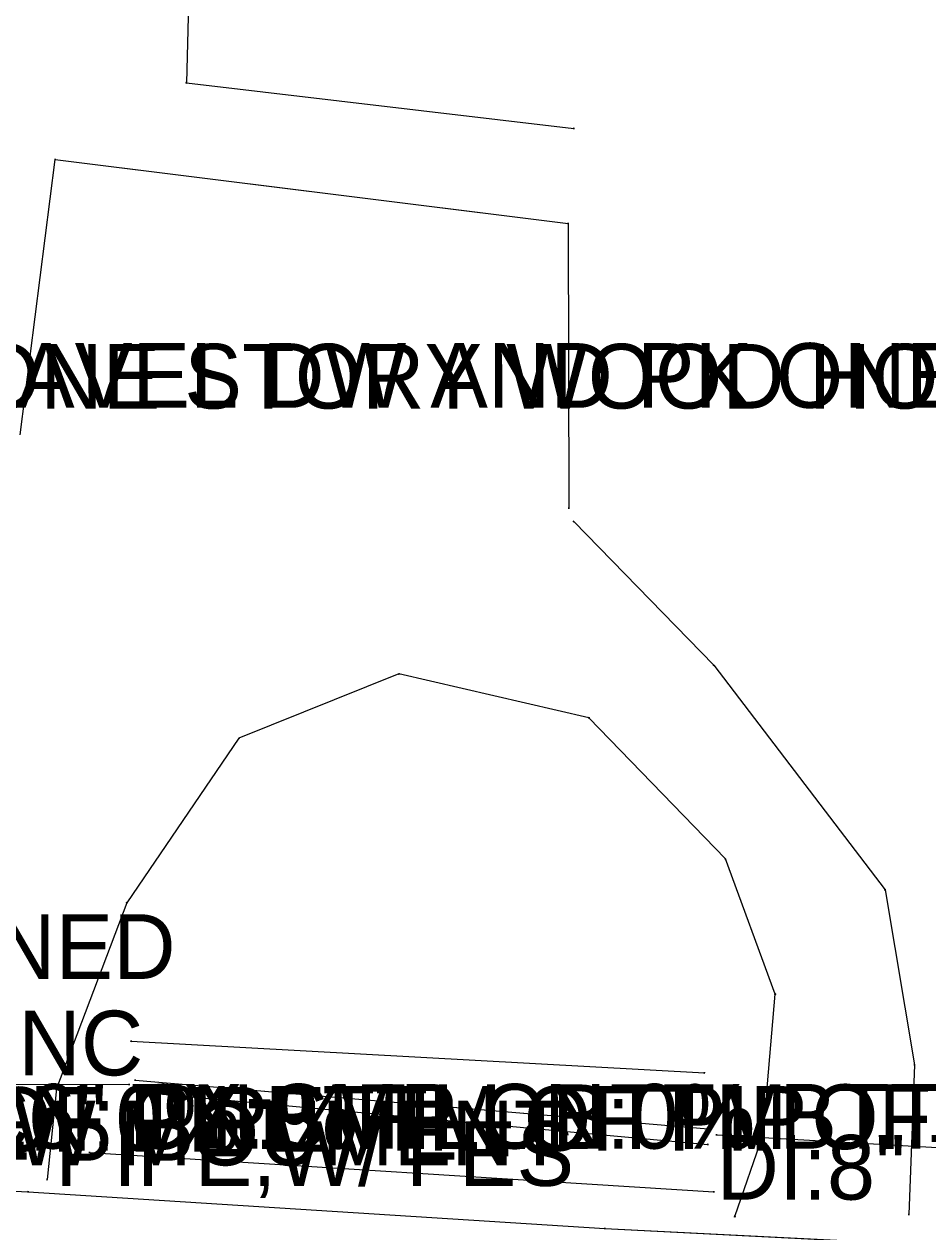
# Model space of a CAD drawing. Extents: x -99999 to 591807, y -99999 to 347168.
# Drawn here: x 591333.7 to 591403.5, y 320901.3 to 320994.6 of the extents above; entities that cross this region are included whole.
import ezdxf

# ---------------------------------------------------------------- set-up
doc = ezdxf.new("R2010")
doc.units = 0
for name, color, linetype in [('S_BREAKLINE', 7, 'Continuous'), ('S_BUILDING_ANNOT', 7, 'Continuous'), ('S_DITCHLINE', 7, 'Continuous'), ('S_DRG_PT_SYM', 7, 'Continuous'), ('S_DRIVEWAY', 7, 'Continuous'), ('S_EDGE_PAVEMENT', 7, 'Continuous'), ('S_GAS_UTILITIES_ANNOT', 7, 'Continuous'), ('S_GRD_PT_SYM', 7, 'Continuous'), ('S_IRON_PIN_ANNOT', 7, 'Continuous'), ('S_MSC_PT_SYM', 7, 'Continuous'), ('S_PARKING', 7, 'Continuous'), ('S_RDW_PT_SYM', 7, 'Continuous'), ('S_SIDE_DRAIN', 7, 'Continuous'), ('S_SIDE_DRAIN_ANNOT', 7, 'Continuous'), ('S_SURVEY_TEXT_ANNOT', 7, 'Continuous')]:
    doc.layers.add(name, color=color, linetype=linetype)

msp = doc.modelspace()

# ---------------------------------------------------------------- linework, layer by layer
at = {"layer": 'S_BREAKLINE'}
for points in [[(591355.597, 321064.431), (591347.111, 321025.913), (591346.194, 320990.115), (591376.16, 320986.587)], [(591341.917, 320916.017), (591386.251, 320913.575)], [(591338.714, 320907.425), (591386.98, 320904.38)]]:
    msp.add_lwpolyline(points, dxfattribs=at)
at = {"layer": 'S_DITCHLINE'}
for points in [[(591342.236, 320913.006), (591386.538, 320909.247)], [(591342.236, 320913.006), (591364.387, 320911.127), (591386.538, 320909.247)], [(591342.398, 320912.103), (591386.525, 320908.047)], [(591342.398, 320912.103), (591364.462, 320910.075), (591386.525, 320908.047)]]:
    msp.add_lwpolyline(points, dxfattribs=at)
at = {"layer": 'S_DRG_PT_SYM'}
for points in [[(591341.776, 320912.683), (591341.776, 320912.733), (591341.776, 320912.683), (591341.726, 320912.683), (591341.776, 320912.683), (591341.776, 320912.633), (591341.776, 320912.683), (591341.826, 320912.683)], [(591387.19, 320908.778), (591387.19, 320908.828), (591387.19, 320908.778), (591387.14, 320908.778), (591387.19, 320908.778), (591387.19, 320908.728), (591387.19, 320908.778), (591387.24, 320908.778)]]:
    msp.add_lwpolyline(points, dxfattribs=at)
at = {"layer": 'S_DRIVEWAY'}
for points in [[(591376.149, 320956.196), (591386.975, 320945.093), (591400.236, 320927.712), (591402.496, 320914.207), (591402.062, 320902.623)], [(591376.149, 320956.196), (591386.975, 320945.093), (591400.236, 320927.712), (591402.496, 320914.207), (591402.062, 320902.623)], [(591388.604, 320902.472), (591390.789, 320908.818), (591391.724, 320919.663), (591387.876, 320930.113), (591377.331, 320941.011), (591362.633, 320944.413), (591350.262, 320939.436), (591341.587, 320926.729), (591336.141, 320912.361), (591335.42, 320905.334)], [(591388.604, 320902.472), (591390.789, 320908.818), (591391.724, 320919.663), (591387.876, 320930.113), (591377.331, 320941.011), (591362.633, 320944.413), (591350.262, 320939.436), (591341.587, 320926.729), (591336.141, 320912.361), (591335.42, 320905.334)]]:
    msp.add_lwpolyline(points, dxfattribs=at)
at = {"layer": 'S_EDGE_PAVEMENT'}
for points in [[(591274.554, 320914.321), (591277.47, 320910.234), (591281.292, 320907.406), (591283.338, 320907.182), (591287.555, 320906.756), (591333.958, 320904.39), (591378.559, 320901.544), (591416.519, 320899.614), (591460.036, 320897.219), (591499.289, 320895.01), (591538.767, 320892.545), (591582.069, 320890.714)], [(591274.554, 320914.321), (591277.47, 320910.234), (591281.292, 320907.406), (591283.338, 320907.182), (591287.555, 320906.756), (591310.756, 320905.573), (591333.958, 320904.39), (591356.258, 320902.967), (591378.559, 320901.544), (591397.539, 320900.579), (591416.519, 320899.614), (591438.278, 320898.416), (591460.036, 320897.219), (591479.663, 320896.114), (591499.289, 320895.01), (591519.028, 320893.777), (591538.767, 320892.545), (591560.418, 320891.63), (591582.069, 320890.714)]]:
    msp.add_lwpolyline(points, dxfattribs=at)
at = {"layer": 'S_GRD_PT_SYM'}
for points in [[(591346.194, 320990.115), (591346.2, 320990.165), (591346.194, 320990.115), (591346.145, 320990.121), (591346.194, 320990.115), (591346.189, 320990.066), (591346.194, 320990.115), (591346.244, 320990.109)], [(591376.16, 320986.587), (591376.165, 320986.637), (591376.16, 320986.587), (591376.11, 320986.593), (591376.16, 320986.587), (591376.154, 320986.537), (591376.16, 320986.587), (591376.209, 320986.581)], [(591341.917, 320916.017), (591341.92, 320916.067), (591341.917, 320916.017), (591341.867, 320916.02), (591341.917, 320916.017), (591341.914, 320915.967), (591341.917, 320916.017), (591341.967, 320916.014)], [(591342.236, 320913.006), (591342.24, 320913.056), (591342.236, 320913.006), (591342.186, 320913.01), (591342.236, 320913.006), (591342.232, 320912.956), (591342.236, 320913.006), (591342.286, 320913.002)], [(591386.251, 320913.575), (591386.254, 320913.625), (591386.251, 320913.575), (591386.201, 320913.578), (591386.251, 320913.575), (591386.249, 320913.525), (591386.251, 320913.575), (591386.301, 320913.572)], [(591342.398, 320912.103), (591342.403, 320912.152), (591342.398, 320912.103), (591342.348, 320912.107), (591342.398, 320912.103), (591342.394, 320912.053), (591342.398, 320912.103), (591342.448, 320912.098)], [(591386.538, 320909.247), (591386.543, 320909.297), (591386.538, 320909.247), (591386.488, 320909.252), (591386.538, 320909.247), (591386.534, 320909.198), (591386.538, 320909.247), (591386.588, 320909.243)], [(591338.714, 320907.425), (591338.717, 320907.475), (591338.714, 320907.425), (591338.664, 320907.429), (591338.714, 320907.425), (591338.711, 320907.375), (591338.714, 320907.425), (591338.764, 320907.422)], [(591386.525, 320908.047), (591386.53, 320908.097), (591386.525, 320908.047), (591386.476, 320908.052), (591386.525, 320908.047), (591386.521, 320907.998), (591386.525, 320908.047), (591386.575, 320908.043)], [(591386.98, 320904.38), (591386.983, 320904.43), (591386.98, 320904.38), (591386.93, 320904.383), (591386.98, 320904.38), (591386.977, 320904.33), (591386.98, 320904.38), (591387.03, 320904.377)]]:
    msp.add_lwpolyline(points, close=True, dxfattribs=at)
at = {"layer": 'S_MSC_PT_SYM'}
for points in [[(591336.048, 320984.175), (591336.054, 320984.224), (591336.048, 320984.175), (591335.998, 320984.181), (591336.048, 320984.175), (591336.042, 320984.125), (591336.048, 320984.175), (591336.097, 320984.169)], [(591375.728, 320979.231), (591375.777, 320979.232), (591375.728, 320979.231), (591375.727, 320979.281), (591375.728, 320979.231), (591375.678, 320979.231), (591375.728, 320979.231), (591375.728, 320979.181)], [(591375.78, 320957.237), (591375.83, 320957.237), (591375.78, 320957.237), (591375.78, 320957.287), (591375.78, 320957.237), (591375.731, 320957.237), (591375.78, 320957.237), (591375.781, 320957.187)]]:
    msp.add_lwpolyline(points, close=True, dxfattribs=at)
at = {"layer": 'S_PARKING'}
for points in [[(591333.347, 320962.905), (591336.048, 320984.175), (591375.728, 320979.231), (591375.78, 320957.237)], [(591333.347, 320962.905), (591336.048, 320984.175), (591355.888, 320981.703), (591375.728, 320979.231), (591375.78, 320957.237)]]:
    msp.add_lwpolyline(points, dxfattribs=at)
at = {"layer": 'S_RDW_PT_SYM'}
for points in [[(591376.149, 320956.196), (591376.184, 320956.231), (591376.149, 320956.196), (591376.114, 320956.232), (591376.149, 320956.196), (591376.113, 320956.161), (591376.149, 320956.196), (591376.183, 320956.16)], [(591386.975, 320945.093), (591387.015, 320945.123), (591386.975, 320945.093), (591386.945, 320945.133), (591386.975, 320945.093), (591386.936, 320945.063), (591386.975, 320945.093), (591387.006, 320945.053)], [(591362.633, 320944.413), (591362.651, 320944.367), (591362.633, 320944.413), (591362.679, 320944.432), (591362.633, 320944.413), (591362.614, 320944.459), (591362.633, 320944.413), (591362.586, 320944.394)], [(591377.331, 320941.011), (591377.319, 320940.962), (591377.331, 320941.011), (591377.379, 320941), (591377.331, 320941.011), (591377.342, 320941.06), (591377.331, 320941.011), (591377.282, 320941.022)], [(591350.262, 320939.436), (591350.303, 320939.407), (591350.262, 320939.436), (591350.29, 320939.477), (591350.262, 320939.436), (591350.22, 320939.464), (591350.262, 320939.436), (591350.234, 320939.394)], [(591387.876, 320930.113), (591387.84, 320930.078), (591387.876, 320930.113), (591387.911, 320930.077), (591387.876, 320930.113), (591387.912, 320930.148), (591387.876, 320930.113), (591387.842, 320930.149)], [(591400.236, 320927.712), (591400.286, 320927.72), (591400.236, 320927.712), (591400.228, 320927.761), (591400.236, 320927.712), (591400.187, 320927.704), (591400.236, 320927.712), (591400.244, 320927.662)], [(591341.587, 320926.729), (591341.634, 320926.711), (591341.587, 320926.729), (591341.605, 320926.776), (591341.587, 320926.729), (591341.54, 320926.747), (591341.587, 320926.729), (591341.569, 320926.682)], [(591391.724, 320919.663), (591391.677, 320919.646), (591391.724, 320919.663), (591391.741, 320919.616), (591391.724, 320919.663), (591391.771, 320919.681), (591391.724, 320919.663), (591391.706, 320919.71)], [(591402.496, 320914.207), (591402.546, 320914.205), (591402.496, 320914.207), (591402.498, 320914.257), (591402.496, 320914.207), (591402.446, 320914.209), (591402.496, 320914.207), (591402.495, 320914.157)], [(591336.141, 320912.361), (591336.191, 320912.356), (591336.141, 320912.361), (591336.146, 320912.411), (591336.141, 320912.361), (591336.091, 320912.366), (591336.141, 320912.361), (591336.136, 320912.311)], [(591390.789, 320908.818), (591390.739, 320908.823), (591390.789, 320908.818), (591390.784, 320908.769), (591390.789, 320908.818), (591390.838, 320908.814), (591390.789, 320908.818), (591390.793, 320908.868)], [(591335.42, 320905.334), (591335.469, 320905.329), (591335.42, 320905.334), (591335.425, 320905.384), (591335.42, 320905.334), (591335.37, 320905.339), (591335.42, 320905.334), (591335.415, 320905.285)], [(591333.958, 320904.39), (591333.961, 320904.44), (591333.958, 320904.39), (591333.908, 320904.393), (591333.958, 320904.39), (591333.954, 320904.34), (591333.958, 320904.39), (591334.007, 320904.387)], [(591388.604, 320902.472), (591388.557, 320902.488), (591388.604, 320902.472), (591388.588, 320902.425), (591388.604, 320902.472), (591388.652, 320902.456), (591388.604, 320902.472), (591388.621, 320902.519)], [(591402.062, 320902.623), (591402.112, 320902.621), (591402.062, 320902.623), (591402.064, 320902.673), (591402.062, 320902.623), (591402.012, 320902.625), (591402.062, 320902.623), (591402.061, 320902.573)], [(591378.559, 320901.544), (591378.561, 320901.594), (591378.559, 320901.544), (591378.509, 320901.547), (591378.559, 320901.544), (591378.556, 320901.494), (591378.559, 320901.544), (591378.609, 320901.541)]]:
    msp.add_lwpolyline(points, close=True, dxfattribs=at)
at = {"layer": 'S_SIDE_DRAIN'}
for p, q in [((591321.682, 320912.717), (591341.776, 320912.683)), ((591387.19, 320908.778), (591405.621, 320907.74))]:
    msp.add_line(p, q, dxfattribs=at)

# ---------------------------------------------------------------- texts
at = {"layer": 'S_BUILDING_ANNOT'}
msp.add_text('ONE STORY WOOD HOUSE', height=5, dxfattribs=at).set_placement((591329.69, 320964.927))
at = {"layer": 'S_GAS_UTILITIES_ANNOT'}
msp.add_text('ABANDONED', height=5, dxfattribs=at).set_placement((591303.01, 320920.839))
at = {"layer": 'S_IRON_PIN_ANNOT'}
msp.add_text('5"X5" ROW MOUMENT', height=5, dxfattribs=at).set_placement((591304.352, 320906.428))
at = {"layer": 'S_SIDE_DRAIN_ANNOT'}
for s, p in [('DI:15" TY:BPP CN:0% BTTM OF PIP', (591283.358, 320907.554)), ('CN:0% BTTM OF PIPE', (591287.509, 320907.474)), ('DI:16" TY:CMP CN:0% BTTM OF PIP', (591321.682, 320907.717)), ('CN:%FILL BTTM OF PIPE', (591341.776, 320907.683)), ('CN:0% BTTM OF PIPE,W/ FES', (591281.825, 320904.839)), ('DI:8" TY:RCP CN:0% BTTM OF PIPE', (591387.19, 320903.778))]:
    msp.add_text(s, height=5, dxfattribs=at).set_placement(p)
at = {"layer": 'S_SURVEY_TEXT_ANNOT'}
for s, p in [('GRAVEL DW AND PK ONESTORY WOOD ', (591323.073, 320964.988)), ('ROCK AND CONC', (591286.024, 320913.382))]:
    msp.add_text(s, height=5, dxfattribs=at).set_placement(p)

doc.saveas('drawing.dxf')
